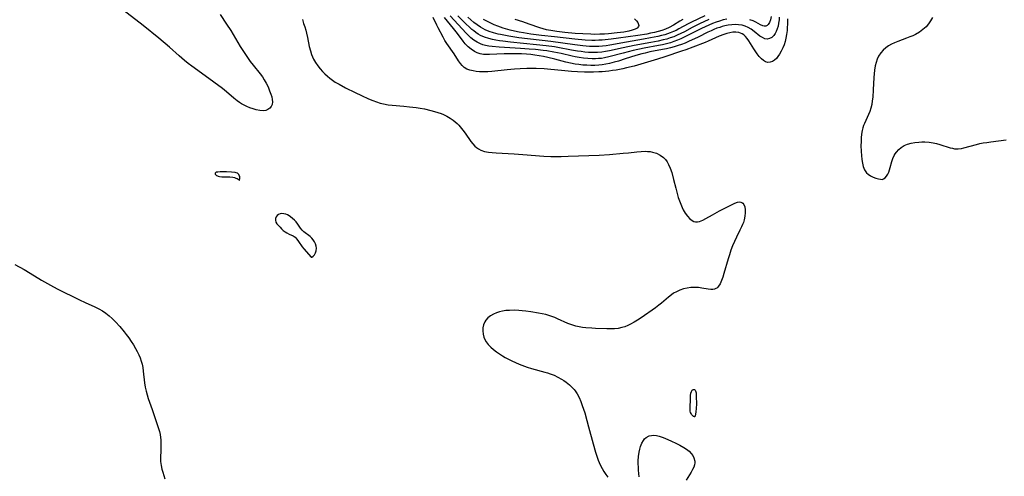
# Model space of a CAD drawing. Header units: inches. Extents: x 1073367 to 1082519, y 1569854 to 1574957.
# Tile 298 of 565: x 1079677 to 1080088, y 1572017 to 1572208. Entities that reach past the tile are written whole.
import ezdxf

# ---------------------------------------------------------------- set-up
doc = ezdxf.new("R2010")
doc.units = ezdxf.units.IN
doc.header["$MEASUREMENT"] = 0
doc.layers.add('CGG_CurvaNivelLidar_v1', color=7, linetype='Continuous', lineweight=30, true_color=0x008008)

msp = doc.modelspace()

# ---------------------------------------------------------------- linework, layer by layer
at = {"layer": 'CGG_CurvaNivelLidar_v1'}
for points in [[(1079760.5388, 1572209.8557, 74), (1079763.2595, 1572205.904, 74), (1079765.0054, 1572203.2116, 74), (1079768.9191, 1572196.5603, 74), (1079770.8049, 1572193.5821, 74), (1079771.9295, 1572191.9377, 74), (1079773.094, 1572190.3223, 74), (1079774.2995, 1572188.7428, 74), (1079777.2467, 1572185.0665, 74), (1079778.166, 1572183.8213, 74), (1079778.9324, 1572182.6676, 74), (1079779.7602, 1572181.2439, 74), (1079780.5405, 1572179.6722, 74), (1079781.2061, 1572178.1081, 74), (1079781.7614, 1572176.588, 74), (1079782.1015, 1572175.4787, 74), (1079782.3306, 1572174.4207, 74), (1079782.4005, 1572173.4184, 74), (1079782.2477, 1572172.4003, 74), (1079781.8646, 1572171.4959, 74), (1079781.2654, 1572170.75, 74), (1079780.4951, 1572170.2207, 74), (1079779.5759, 1572169.8836, 74), (1079778.5491, 1572169.743, 74), (1079777.1017, 1572169.8473, 74), (1079775.555, 1572170.1762, 74), (1079774.2826, 1572170.5279, 74), (1079772.9824, 1572170.9559, 74), (1079771.6779, 1572171.4726, 74), (1079770.576, 1572171.9954, 74), (1079769.4974, 1572172.5962, 74), (1079768.6121, 1572173.1637, 74), (1079767.6566, 1572173.8499, 74), (1079766.2498, 1572174.9842, 74), (1079763.177, 1572177.6458, 74), (1079761.5121, 1572178.9862, 74), (1079754.3819, 1572184.3335, 74), (1079748.8159, 1572188.3351, 74), (1079747.2633, 1572189.5107, 74), (1079745.7429, 1572190.7302, 74), (1079743.539, 1572192.602, 74), (1079739.4316, 1572196.2297, 74), (1079735.0099, 1572199.9701, 74), (1079728.4539, 1572205.2755, 74), (1079720.0197, 1572211.8561, 74)], [(1079794.845, 1572207.7674, 74.5), (1079795.3957, 1572206.1602, 74.5), (1079795.8461, 1572204.7307, 74.5), (1079796.2557, 1572203.2913, 74.5), (1079796.5438, 1572202.1516, 74.5), (1079796.9507, 1572200.2884, 74.5), (1079797.7156, 1572196.5789, 74.5), (1079798.1831, 1572194.767, 74.5), (1079798.727, 1572193.1496, 74.5), (1079799.1176, 1572192.2037, 74.5), (1079799.5594, 1572191.284, 74.5), (1079800.3756, 1572189.8724, 74.5), (1079801.3032, 1572188.5247, 74.5), (1079802.3166, 1572187.2305, 74.5), (1079803.2614, 1572186.1379, 74.5), (1079804.2612, 1572185.092, 74.5), (1079805.3235, 1572184.1061, 74.5), (1079806.3383, 1572183.2797, 74.5), (1079807.402, 1572182.506, 74.5), (1079808.601, 1572181.7184, 74.5), (1079810.2277, 1572180.7516, 74.5), (1079812.9075, 1572179.3119, 74.5), (1079816.9061, 1572177.2851, 74.5), (1079819.5406, 1572176.0349, 74.5), (1079822.4462, 1572174.7223, 74.5), (1079824.2312, 1572173.9732, 74.5), (1079825.7778, 1572173.4093, 74.5), (1079827.3508, 1572172.9289, 74.5), (1079828.6766, 1572172.602, 74.5), (1079830.6264, 1572172.251, 74.5), (1079832.2463, 1572172.0565, 74.5), (1079837.1652, 1572171.6688, 74.5), (1079839.5478, 1572171.4278, 74.5), (1079842.2935, 1572171.0692, 74.5), (1079844.0132, 1572170.7991, 74.5), (1079845.7214, 1572170.487, 74.5), (1079848.474, 1572169.8683, 74.5), (1079849.9383, 1572169.4718, 74.5), (1079851.3769, 1572169.0261, 74.5), (1079852.7827, 1572168.5232, 74.5), (1079853.6544, 1572168.1679, 74.5), (1079855.0874, 1572167.482, 74.5), (1079856.4546, 1572166.6901, 74.5), (1079857.7451, 1572165.79, 74.5), (1079858.5933, 1572165.095, 74.5), (1079859.3963, 1572164.348, 74.5), (1079860.0528, 1572163.665, 74.5), (1079860.6801, 1572162.9531, 74.5), (1079861.7152, 1572161.665, 74.5), (1079862.6918, 1572160.3386, 74.5), (1079865.066, 1572156.9315, 74.5), (1079865.9015, 1572155.8914, 74.5), (1079866.8129, 1572154.9534, 74.5), (1079867.524, 1572154.3668, 74.5), (1079868.2873, 1572153.8546, 74.5), (1079869.3415, 1572153.3111, 74.5), (1079870.8685, 1572152.7796, 74.5), (1079872.4154, 1572152.4476, 74.5), (1079874.0287, 1572152.2367, 74.5), (1079875.6914, 1572152.1027, 74.5), (1079883.2132, 1572151.7165, 74.5), (1079886.7702, 1572151.5009, 74.5), (1079895.5676, 1572150.8187, 74.5), (1079898.4795, 1572150.694, 74.5), (1079899.9134, 1572150.6737, 74.5), (1079902.7883, 1572150.6864, 74.5), (1079905.6706, 1572150.7452, 74.5), (1079914.3714, 1572151.0587, 74.5), (1079918.5869, 1572151.252, 74.5), (1079922.8863, 1572151.5226, 74.5), (1079928.6218, 1572151.9785, 74.5), (1079930.8018, 1572152.1777, 74.5), (1079934.3968, 1572152.5795, 74.5), (1079936.1594, 1572152.7338, 74.5), (1079937.8905, 1572152.7896, 74.5), (1079938.7737, 1572152.7605, 74.5), (1079939.838, 1572152.6574, 74.5), (1079940.8752, 1572152.476, 74.5), (1079942.5491, 1572151.982, 74.5), (1079944.0887, 1572151.2495, 74.5), (1079945.4461, 1572150.2597, 74.5), (1079946.2588, 1572149.4034, 74.5), (1079946.9656, 1572148.4276, 74.5), (1079947.5758, 1572147.3529, 74.5), (1079948.2915, 1572145.7006, 74.5), (1079948.8823, 1572143.9321, 74.5), (1079949.6757, 1572141.0086, 74.5), (1079950.5482, 1572137.4785, 74.5), (1079951.2938, 1572134.6341, 74.5), (1079951.6093, 1572133.568, 74.5), (1079952.1019, 1572132.1016, 74.5), (1079952.6508, 1572130.682, 74.5), (1079953.254, 1572129.3214, 74.5), (1079953.6959, 1572128.4378, 74.5), (1079954.5241, 1572127.0119, 74.5), (1079955.4245, 1572125.7413, 74.5), (1079956.3881, 1572124.6685, 74.5), (1079957.3506, 1572123.8939, 74.5), (1079958.0893, 1572123.5136, 74.5), (1079958.8617, 1572123.3185, 74.5), (1079959.6605, 1572123.3279, 74.5), (1079960.4848, 1572123.5136, 74.5), (1079961.1645, 1572123.7665, 74.5), (1079961.8639, 1572124.0888, 74.5), (1079963.1274, 1572124.7543, 74.5), (1079965.8404, 1572126.3029, 74.5), (1079968.7873, 1572127.9048, 74.5), (1079973.8369, 1572130.4972, 74.5), (1079975.1433, 1572131.137, 74.5), (1079976.3413, 1572131.565, 74.5), (1079977.1683, 1572131.6754, 74.5), (1079977.6579, 1572131.6209, 74.5), (1079978.1037, 1572131.4497, 74.5), (1079978.5335, 1572131.119, 74.5), (1079978.9473, 1572130.5323, 74.5), (1079979.3086, 1572129.5673, 74.5), (1079979.5085, 1572128.4151, 74.5), (1079979.5529, 1572127.1314, 74.5), (1079979.437, 1572125.7628, 74.5), (1079979.1019, 1572124.1732, 74.5), (1079978.776, 1572123.1477, 74.5), (1079978.4165, 1572122.1985, 74.5), (1079978.0072, 1572121.2472, 74.5), (1079977.3144, 1572119.8219, 74.5), (1079975.8319, 1572116.9221, 74.5), (1079975.0188, 1572115.1484, 74.5), (1079974.2656, 1572113.3264, 74.5), (1079973.5673, 1572111.4819, 74.5), (1079972.9244, 1572109.6172, 74.5), (1079972.4094, 1572107.9748, 74.5), (1079970.6538, 1572101.8165, 74.5), (1079970.1927, 1572100.2621, 74.5), (1079969.6957, 1572098.8196, 74.5), (1079969.1243, 1572097.5343, 74.5), (1079968.434, 1572096.4634, 74.5), (1079967.9529, 1572095.9627, 74.5), (1079967.6371, 1572095.7197, 74.5), (1079967.2411, 1572095.4918, 74.5), (1079966.7187, 1572095.2956, 74.5), (1079965.9974, 1572095.1633, 74.5), (1079965.2277, 1572095.143, 74.5), (1079964.0349, 1572095.2655, 74.5), (1079961.4343, 1572095.7225, 74.5), (1079960.0061, 1572095.8957, 74.5), (1079958.53, 1572095.9712, 74.5), (1079956.9086, 1572095.9186, 74.5), (1079955.2875, 1572095.7079, 74.5), (1079953.7708, 1572095.3475, 74.5), (1079952.292, 1572094.8447, 74.5), (1079950.865, 1572094.2137, 74.5), (1079949.6258, 1572093.527, 74.5), (1079948.7316, 1572092.9225, 74.5), (1079947.5084, 1572091.976, 74.5), (1079944.5743, 1572089.4533, 74.5), (1079943.5441, 1572088.6044, 74.5), (1079942.0786, 1572087.503, 74.5), (1079936.079, 1572083.3391, 74.5), (1079934.6537, 1572082.3806, 74.5), (1079933.2108, 1572081.4727, 74.5), (1079931.7395, 1572080.6469, 74.5), (1079930.5664, 1572080.0826, 74.5), (1079929.3672, 1572079.6032, 74.5), (1079928.1398, 1572079.2247, 74.5), (1079926.6075, 1572078.9146, 74.5), (1079925.0399, 1572078.7398, 74.5), (1079923.4459, 1572078.6646, 74.5), (1079921.7735, 1572078.6606, 74.5), (1079917.0385, 1572078.8421, 74.5), (1079915.56, 1572078.9298, 74.5), (1079913.0374, 1572079.1495, 74.5), (1079911.6208, 1572079.3264, 74.5), (1079910.2193, 1572079.5584, 74.5), (1079908.8375, 1572079.867, 74.5), (1079907.1763, 1572080.3718, 74.5), (1079905.5482, 1572080.9943, 74.5), (1079901.2787, 1572082.9168, 74.5), (1079900.1831, 1572083.3737, 74.5), (1079898.068, 1572084.1387, 74.5), (1079896.3423, 1572084.6413, 74.5), (1079894.8146, 1572085.004, 74.5), (1079893.2689, 1572085.3129, 74.5), (1079890.1455, 1572085.8309, 74.5), (1079888.1061, 1572086.1199, 74.5), (1079886.5824, 1572086.2872, 74.5), (1079885.0588, 1572086.4019, 74.5), (1079883.1225, 1572086.4622, 74.5), (1079881.2106, 1572086.4207, 74.5), (1079879.729, 1572086.3051, 74.5), (1079878.286, 1572086.0913, 74.5), (1079877.0394, 1572085.7966, 74.5), (1079875.8447, 1572085.4057, 74.5), (1079874.5005, 1572084.8178, 74.5), (1079873.2738, 1572084.1037, 74.5), (1079872.1985, 1572083.2614, 74.5), (1079871.3188, 1572082.2815, 74.5), (1079870.8944, 1572081.6026, 74.5), (1079870.4088, 1572080.42, 74.5), (1079870.1379, 1572079.1546, 74.5), (1079870.0644, 1572077.8446, 74.5), (1079870.1835, 1572076.5258, 74.5), (1079870.5033, 1572075.2325, 74.5), (1079870.7756, 1572074.5373, 74.5), (1079871.4661, 1572073.3173, 74.5), (1079872.3611, 1572072.1679, 74.5), (1079873.4137, 1572071.08, 74.5), (1079874.5883, 1572070.0478, 74.5), (1079875.7604, 1572069.1394, 74.5), (1079876.9977, 1572068.275, 74.5), (1079878.2884, 1572067.4554, 74.5), (1079879.452, 1572066.7774, 74.5), (1079882.1413, 1572065.3633, 74.5), (1079883.6653, 1572064.6386, 74.5), (1079885.2113, 1572063.9616, 74.5), (1079887.4594, 1572063.0895, 74.5), (1079888.5812, 1572062.706, 74.5), (1079890.4627, 1572062.1443, 74.5), (1079895.9864, 1572060.6909, 74.5), (1079897.1307, 1572060.3389, 74.5), (1079898.2564, 1572059.948, 74.5), (1079899.8437, 1572059.303, 74.5), (1079901.3807, 1572058.5703, 74.5), (1079902.8628, 1572057.757, 74.5), (1079903.8846, 1572057.1266, 74.5), (1079904.8688, 1572056.4544, 74.5), (1079906.277, 1572055.3466, 74.5), (1079907.554, 1572054.1171, 74.5), (1079908.1554, 1572053.4195, 74.5), (1079908.6411, 1572052.7753, 74.5), (1079909.4099, 1572051.5747, 74.5), (1079910.2228, 1572050.037, 74.5), (1079910.9376, 1572048.4221, 74.5), (1079911.571, 1572046.7482, 74.5), (1079912.5795, 1572043.5826, 74.5), (1079913.4851, 1572040.4755, 74.5), (1079914.2372, 1572037.7488, 74.5), (1079916.0806, 1572030.7643, 74.5), (1079917.0915, 1572027.2911, 74.5), (1079917.6525, 1572025.5821, 74.5), (1079918.2637, 1572023.9027, 74.5), (1079918.6623, 1572022.9108, 74.5), (1079919.209, 1572021.6887, 74.5), (1079919.8836, 1572020.3691, 74.5), (1079920.623, 1572019.1015, 74.5), (1079921.424, 1572017.8942, 74.5), (1079922.2866, 1572016.7594, 74.5)], [(1079997.1855, 1572208.0658, 74.5), (1079997.1659, 1572206.0958, 74.5), (1079997.0574, 1572204.1427, 74.5), (1079996.9694, 1572203.2403, 74.5), (1079996.7302, 1572201.509, 74.5), (1079996.4657, 1572200.0447, 74.5), (1079996.1423, 1572198.6181, 74.5), (1079995.7463, 1572197.244, 74.5), (1079995.2599, 1572195.9409, 74.5), (1079994.5875, 1572194.5701, 74.5), (1079993.8299, 1572193.31, 74.5), (1079993.1897, 1572192.382, 74.5), (1079992.5148, 1572191.5544, 74.5), (1079991.789, 1572190.8623, 74.5), (1079990.8903, 1572190.2846, 74.5), (1079989.939, 1572189.9586, 74.5), (1079988.9693, 1572189.9208, 74.5), (1079988.038, 1572190.1884, 74.5), (1079987.1347, 1572190.715, 74.5), (1079986.2744, 1572191.4511, 74.5), (1079985.4035, 1572192.4293, 74.5), (1079984.5621, 1572193.5357, 74.5), (1079983.1366, 1572195.5723, 74.5), (1079981.0607, 1572198.8552, 74.5), (1079980.3369, 1572199.8835, 74.5), (1079979.6444, 1572200.6966, 74.5), (1079978.8841, 1572201.3901, 74.5), (1079978.2061, 1572201.8434, 74.5), (1079977.5824, 1572202.14, 74.5), (1079976.8861, 1572202.3593, 74.5), (1079975.6642, 1572202.5342, 74.5), (1079974.3817, 1572202.5038, 74.5), (1079973.0642, 1572202.2921, 74.5), (1079971.8169, 1572201.9508, 74.5), (1079970.551, 1572201.5155, 74.5), (1079968.7163, 1572200.8035, 74.5), (1079964.0093, 1572198.7262, 74.5), (1079962.801, 1572198.2288, 74.5), (1079957.6325, 1572196.2074, 74.5), (1079954.8166, 1572195.171, 74.5), (1079953.0132, 1572194.5468, 74.5), (1079946.0248, 1572192.1919, 74.5), (1079942.9202, 1572191.2241, 74.5), (1079933.2292, 1572188.3877, 74.5), (1079930.0762, 1572187.5815, 74.5), (1079928.49, 1572187.2211, 74.5), (1079925.6909, 1572186.6795, 74.5), (1079924.1912, 1572186.4564, 74.5), (1079922.6854, 1572186.2731, 74.5), (1079919.8306, 1572186.0027, 74.5), (1079918.4837, 1572185.9098, 74.5), (1079916.2117, 1572185.8175, 74.5), (1079914.3338, 1572185.7875, 74.5), (1079912.4546, 1572185.7979, 74.5), (1079909.5536, 1572185.9089, 74.5), (1079907.1023, 1572186.0974, 74.5), (1079902.9082, 1572186.5111, 74.5), (1079898.4059, 1572187.0083, 74.5), (1079895.6358, 1572187.2265, 74.5), (1079892.414, 1572187.3519, 74.5), (1079888.41, 1572187.3699, 74.5), (1079885.6559, 1572187.2764, 74.5), (1079883.2504, 1572187.1202, 74.5), (1079880.312, 1572186.8562, 74.5), (1079873.852, 1572186.1181, 74.5), (1079872.2202, 1572185.9853, 74.5), (1079870.6175, 1572185.9154, 74.5), (1079869.626, 1572185.9144, 74.5), (1079868.6534, 1572185.9573, 74.5), (1079867.3293, 1572186.1029, 74.5), (1079866.0563, 1572186.3332, 74.5), (1079864.7181, 1572186.6757, 74.5), (1079863.4825, 1572187.1436, 74.5), (1079862.3831, 1572187.789, 74.5), (1079861.5124, 1572188.5745, 74.5), (1079860.7406, 1572189.5112, 74.5), (1079860.0215, 1572190.5545, 74.5), (1079858.1539, 1572193.4513, 74.5), (1079855.1295, 1572197.7802, 74.5), (1079854.3336, 1572199.0022, 74.5), (1079853.515, 1572200.4015, 74.5), (1079851.4201, 1572204.3162, 74.5), (1079850.8652, 1572205.3856, 74.5), (1079849.3472, 1572208.5879, 74.5)], [(1079993.7074, 1572208.7967, 74), (1079993.6249, 1572207.623, 74), (1079993.4601, 1572206.3052, 74), (1079993.2144, 1572205.0423, 74), (1079992.879, 1572203.8532, 74), (1079992.4805, 1572202.838, 74), (1079991.9982, 1572201.9234, 74), (1079991.4334, 1572201.1316, 74), (1079990.6153, 1572200.351, 74), (1079989.7022, 1572199.8387, 74), (1079988.7253, 1572199.6435, 74), (1079987.712, 1572199.802, 74), (1079986.6793, 1572200.2509, 74), (1079985.6423, 1572200.9142, 74), (1079983.2482, 1572202.8379, 74), (1079982.021, 1572203.7461, 74), (1079980.6982, 1572204.5366, 74), (1079979.482, 1572205.0639, 74), (1079978.1983, 1572205.4313, 74), (1079976.7852, 1572205.6358, 74), (1079975.3287, 1572205.6791, 74), (1079973.9063, 1572205.5965, 74), (1079972.4679, 1572205.4088, 74), (1079971.0237, 1572205.125, 74), (1079969.9588, 1572204.8563, 74), (1079968.8991, 1572204.5384, 74), (1079967.7406, 1572204.133, 74), (1079966.5041, 1572203.6408, 74), (1079965.2808, 1572203.0991, 74), (1079963.9475, 1572202.4548, 74), (1079959.9332, 1572200.4481, 74), (1079955.8517, 1572198.562, 74), (1079954.4768, 1572197.9866, 74), (1079953.0105, 1572197.4297, 74), (1079951.5277, 1572196.9186, 74), (1079949.9654, 1572196.4284, 74), (1079948.3887, 1572195.9889, 74), (1079946.77, 1572195.6009, 74), (1079945.0307, 1572195.2397, 74), (1079939.7883, 1572194.2568, 74), (1079937.742, 1572193.8199, 74), (1079936.4442, 1572193.5057, 74), (1079933.8757, 1572192.7873, 74), (1079929.4099, 1572191.327, 74), (1079926.678, 1572190.482, 74), (1079924.8901, 1572189.971, 74), (1079922.8682, 1572189.4581, 74), (1079921.3965, 1572189.154, 74), (1079919.915, 1572188.9145, 74), (1079918.4253, 1572188.7456, 74), (1079916.8174, 1572188.6488, 74), (1079915.2043, 1572188.6299, 74), (1079913.4278, 1572188.6867, 74), (1079911.8129, 1572188.8032, 74), (1079910.2009, 1572188.9785, 74), (1079908.5944, 1572189.2128, 74), (1079906.6779, 1572189.5729, 74), (1079904.7749, 1572190.0106, 74), (1079900.166, 1572191.2627, 74), (1079897.2318, 1572191.9814, 74), (1079895.4131, 1572192.3609, 74), (1079893.5838, 1572192.6937, 74), (1079891.7446, 1572192.972, 74), (1079890.188, 1572193.1582, 74), (1079888.3873, 1572193.3208, 74), (1079886.2608, 1572193.4466, 74), (1079882.591, 1572193.5269, 74), (1079878.9532, 1572193.4681, 74), (1079872.9351, 1572193.1727, 74), (1079871.6127, 1572193.169, 74), (1079870.3271, 1572193.2566, 74), (1079868.9734, 1572193.5045, 74), (1079867.7896, 1572193.9056, 74), (1079866.5983, 1572194.5071, 74), (1079865.2492, 1572195.4064, 74), (1079863.9764, 1572196.4689, 74), (1079862.7924, 1572197.6748, 74), (1079861.9113, 1572198.7361, 74), (1079859.5461, 1572201.9576, 74), (1079857.925, 1572204.0555, 74), (1079854.0681, 1572208.5884, 74)], [(1079971.8731, 1572207.9629, 73.5), (1079970.3687, 1572207.6053, 73.5), (1079968.8715, 1572207.1714, 73.5), (1079967.4055, 1572206.6701, 73.5), (1079965.9506, 1572206.1116, 73.5), (1079964.3959, 1572205.4644, 73.5), (1079961.3193, 1572204.0614, 73.5), (1079959.1373, 1572202.9817, 73.5), (1079954.1384, 1572200.4243, 73.5), (1079952.6753, 1572199.7395, 73.5), (1079951.2443, 1572199.1359, 73.5), (1079949.7918, 1572198.5917, 73.5), (1079948.3184, 1572198.1104, 73.5), (1079946.6621, 1572197.6527, 73.5), (1079944.9862, 1572197.2604, 73.5), (1079943.3658, 1572196.9293, 73.5), (1079937.3277, 1572195.8112, 73.5), (1079932.8211, 1572194.8568, 73.5), (1079928.6267, 1572193.8219, 73.5), (1079922.5969, 1572192.1824, 73.5), (1079920.798, 1572191.7932, 73.5), (1079919.6029, 1572191.6008, 73.5), (1079918.4014, 1572191.4678, 73.5), (1079917.0652, 1572191.3936, 73.5), (1079915.7246, 1572191.3908, 73.5), (1079913.9056, 1572191.4877, 73.5), (1079912.0853, 1572191.6781, 73.5), (1079910.266, 1572191.9413, 73.5), (1079908.5912, 1572192.2388, 73.5), (1079907.3052, 1572192.5048, 73.5), (1079902.8222, 1572193.5598, 73.5), (1079899.6815, 1572194.225, 73.5), (1079896.7674, 1572194.7086, 73.5), (1079895.2182, 1572194.9163, 73.5), (1079892.1058, 1572195.2589, 73.5), (1079889.4811, 1572195.4916, 73.5), (1079885.8398, 1572195.7484, 73.5), (1079876.9114, 1572196.2585, 73.5), (1079873.979, 1572196.5071, 73.5), (1079872.5823, 1572196.6904, 73.5), (1079871.2208, 1572196.954, 73.5), (1079870.1429, 1572197.2506, 73.5), (1079869.1012, 1572197.634, 73.5), (1079867.6897, 1572198.3412, 73.5), (1079866.3584, 1572199.2129, 73.5), (1079865.1037, 1572200.2218, 73.5), (1079864.102, 1572201.1616, 73.5), (1079863.1334, 1572202.1595, 73.5), (1079856.449, 1572209.3676, 73.5)], [(1079964.2978, 1572207.7582, 73), (1079960.5033, 1572205.9857, 73), (1079957.4226, 1572204.432, 73), (1079954.1841, 1572202.6897, 73), (1079952.6844, 1572201.9262, 73), (1079951.1608, 1572201.2174, 73), (1079949.7328, 1572200.6327, 73), (1079948.2779, 1572200.1169, 73), (1079946.7908, 1572199.6681, 73), (1079945.2833, 1572199.2763, 73), (1079943.2575, 1572198.8201, 73), (1079940.1181, 1572198.2114, 73), (1079933.2753, 1572196.9524, 73), (1079928.5917, 1572196.0002, 73), (1079922.9559, 1572194.7597, 73), (1079921.3227, 1572194.4421, 73), (1079919.6877, 1572194.1899, 73), (1079917.9716, 1572194.0317, 73), (1079916.7958, 1572193.998, 73), (1079915.6165, 1572194.0157, 73), (1079914.1147, 1572194.0987, 73), (1079912.6092, 1572194.2359, 73), (1079911.1011, 1572194.4157, 73), (1079909.5912, 1572194.6289, 73), (1079907.0215, 1572195.0524, 73), (1079901.45, 1572196.0848, 73), (1079899.9421, 1572196.337, 73), (1079896.5188, 1572196.8275, 73), (1079892.4341, 1572197.2963, 73), (1079881.6454, 1572198.3553, 73), (1079878.4432, 1572198.7342, 73), (1079877.0134, 1572198.9359, 73), (1079875.6, 1572199.1694, 73), (1079874.208, 1572199.448, 73), (1079872.6103, 1572199.8488, 73), (1079870.8389, 1572200.4184, 73), (1079869.1539, 1572201.1491, 73), (1079868.1181, 1572201.7342, 73), (1079867.1285, 1572202.4015, 73), (1079866.3274, 1572203.0191, 73), (1079865.5472, 1572203.676, 73), (1079864.3592, 1572204.7495, 73), (1079863.1861, 1572205.8683, 73), (1079859.6689, 1572209.3562, 73)], [(1079962.628, 1572209.406, 72.5), (1079957.1901, 1572206.7436, 72.5), (1079955.6949, 1572205.9768, 72.5), (1079951.8545, 1572203.8452, 72.5), (1079950.743, 1572203.2769, 72.5), (1079949.6096, 1572202.7513, 72.5), (1079948.1879, 1572202.1778, 72.5), (1079947.0931, 1572201.7976, 72.5), (1079945.9818, 1572201.455, 72.5), (1079944.5563, 1572201.0646, 72.5), (1079943.1135, 1572200.7139, 72.5), (1079940.0967, 1572200.0894, 72.5), (1079937.1454, 1572199.5645, 72.5), (1079930.0116, 1572198.3676, 72.5), (1079923.0041, 1572197.1095, 72.5), (1079921.5286, 1572196.8755, 72.5), (1079919.9915, 1572196.6817, 72.5), (1079918.4506, 1572196.5575, 72.5), (1079917.1837, 1572196.5185, 72.5), (1079915.9141, 1572196.5307, 72.5), (1079914.541, 1572196.5915, 72.5), (1079911.7888, 1572196.8205, 72.5), (1079908.5021, 1572197.2095, 72.5), (1079898.4463, 1572198.6432, 72.5), (1079885.1917, 1572200.2066, 72.5), (1079880.9039, 1572200.8424, 72.5), (1079877.4506, 1572201.4853, 72.5), (1079876.4414, 1572201.7158, 72.5), (1079874.5976, 1572202.2172, 72.5), (1079872.7998, 1572202.8209, 72.5), (1079871.0609, 1572203.5399, 72.5), (1079869.0855, 1572204.5837, 72.5), (1079867.6953, 1572205.516, 72.5), (1079866.364, 1572206.55, 72.5), (1079865.0697, 1572207.653, 72.5), (1079863.7937, 1572208.7979, 72.5)], [(1079953.5369, 1572207.7832, 72), (1079952.2295, 1572207.045, 72), (1079949.6575, 1572205.475, 72), (1079947.8667, 1572204.4952, 72), (1079946.3422, 1572203.8268, 72), (1079944.8223, 1572203.2814, 72), (1079943.2571, 1572202.8101, 72), (1079941.6569, 1572202.399, 72), (1079940.0296, 1572202.0382, 72), (1079938.4944, 1572201.7404, 72), (1079934.68, 1572201.1207, 72), (1079926.6981, 1572199.983, 72), (1079923.6703, 1572199.5842, 72), (1079921.1765, 1572199.3086, 72), (1079919.8299, 1572199.1924, 72), (1079918.4824, 1572199.1156, 72), (1079917.011, 1572199.0883, 72), (1079915.5373, 1572199.1115, 72), (1079912.8282, 1572199.2485, 72), (1079908.4969, 1572199.6321, 72), (1079899.9687, 1572200.5552, 72), (1079894.6006, 1572201.1704, 72), (1079890.0779, 1572201.7431, 72), (1079887.1101, 1572202.1846, 72), (1079885.2074, 1572202.5199, 72), (1079883.3185, 1572202.9045, 72), (1079881.448, 1572203.3474, 72), (1079879.6025, 1572203.8636, 72), (1079878.5396, 1572204.2049, 72), (1079876.3129, 1572205.0239, 72), (1079874.8556, 1572205.6317, 72), (1079873.4212, 1572206.2837, 72), (1079872.0123, 1572206.9784, 72), (1079870.453, 1572207.8228, 72)], [(1079933.4243, 1572208.0245, 71.5), (1079934.2209, 1572207.3129, 71.5), (1079934.7839, 1572206.5456, 71.5), (1079935.0895, 1572205.78, 71.5), (1079935.1308, 1572205.3003, 71.5), (1079935.0214, 1572204.8607, 71.5), (1079934.4853, 1572204.2446, 71.5), (1079933.5862, 1572203.7444, 71.5), (1079932.4155, 1572203.3318, 71.5), (1079931.0447, 1572202.9844, 71.5), (1079928.8442, 1572202.5668, 71.5), (1079926.1039, 1572202.1791, 71.5), (1079922.5821, 1572201.8303, 71.5), (1079920.7867, 1572201.7056, 71.5), (1079918.9046, 1572201.621, 71.5), (1079916.8441, 1572201.6055, 71.5), (1079915.1817, 1572201.6395, 71.5), (1079911.859, 1572201.795, 71.5), (1079908.6826, 1572202.0252, 71.5), (1079904.2446, 1572202.4268, 71.5), (1079900.9758, 1572202.8027, 71.5), (1079899.3624, 1572203.0386, 71.5), (1079896.7189, 1572203.5378, 71.5), (1079895.2831, 1572203.8848, 71.5), (1079893.8747, 1572204.294, 71.5), (1079889.5007, 1572205.8529, 71.5), (1079886.7232, 1572206.795, 71.5), (1079883.5759, 1572207.8208, 71.5)], [(1079990.3347, 1572209.1245, 73.5), (1079990.0542, 1572207.731, 73.5), (1079989.6319, 1572206.5443, 73.5), (1079989.1394, 1572205.7408, 73.5), (1079988.7181, 1572205.3457, 73.5), (1079988.1003, 1572205.0789, 73.5), (1079987.4025, 1572205.0821, 73.5), (1079986.83, 1572205.235, 73.5), (1079985.9524, 1572205.6101, 73.5), (1079983.9655, 1572206.6556, 73.5), (1079982.8514, 1572207.1981, 73.5), (1079981.4776, 1572207.7396, 73.5)], [(1080057.5737, 1572208.6711, 75), (1080056.8577, 1572207.2865, 75), (1080056.0262, 1572205.9941, 75), (1080055.0123, 1572204.7706, 75), (1080053.6648, 1572203.5702, 75), (1080052.1488, 1572202.5292, 75), (1080050.5161, 1572201.6057, 75), (1080049.3709, 1572201.0357, 75), (1080048.1959, 1572200.509, 75), (1080046.8525, 1572199.9728, 75), (1080043.1914, 1572198.6357, 75), (1080041.8444, 1572198.0941, 75), (1080040.5479, 1572197.4909, 75), (1080039.3241, 1572196.8002, 75), (1080038.1421, 1572195.9597, 75), (1080037.0699, 1572195.0087, 75), (1080036.0303, 1572193.8483, 75), (1080035.1681, 1572192.5638, 75), (1080034.5629, 1572191.2842, 75), (1080034.1026, 1572189.9163, 75), (1080033.7556, 1572188.481, 75), (1080033.4447, 1572186.6261, 75), (1080033.2697, 1572185.1039, 75), (1080033.1443, 1572183.5581, 75), (1080032.9075, 1572178.4899, 75), (1080032.6981, 1572175.3465, 75), (1080032.52, 1572173.8024, 75), (1080032.2748, 1572172.315, 75), (1080031.945, 1572170.8649, 75), (1080031.5136, 1572169.4629, 75), (1080030.9947, 1572168.1643, 75), (1080029.2388, 1572164.3883, 75), (1080028.8917, 1572163.5158, 75), (1080028.5923, 1572162.6032, 75), (1080028.3265, 1572161.532, 75), (1080028.0657, 1572159.9852, 75), (1080027.9074, 1572158.3985, 75), (1080027.828, 1572156.7856, 75), (1080027.8098, 1572155.1595, 75), (1080027.8684, 1572152.7515, 75), (1080027.9683, 1572151.065, 75), (1080028.1338, 1572149.4239, 75), (1080028.3872, 1572147.855, 75), (1080028.7584, 1572146.3916, 75), (1080029.286, 1572145.0759, 75), (1080029.5473, 1572144.6098, 75), (1080029.8271, 1572144.2021, 75), (1080030.0941, 1572143.8763, 75), (1080030.7732, 1572143.2219, 75), (1080031.8041, 1572142.513, 75), (1080032.9144, 1572141.9643, 75), (1080034.0402, 1572141.5498, 75), (1080035.1193, 1572141.2548, 75), (1080035.8966, 1572141.1129, 75), (1080036.6082, 1572141.0954, 75), (1080037.254, 1572141.2611, 75), (1080037.8797, 1572141.6982, 75), (1080038.4368, 1572142.3668, 75), (1080038.9336, 1572143.2161, 75), (1080039.3536, 1572144.1449, 75), (1080039.687, 1572145.0339, 75), (1080039.9922, 1572145.9735, 75), (1080040.7275, 1572148.5108, 75), (1080041.1539, 1572149.7738, 75), (1080041.6874, 1572150.9865, 75), (1080042.1208, 1572151.7419, 75), (1080042.6187, 1572152.456, 75), (1080043.5523, 1572153.5183, 75), (1080044.6245, 1572154.439, 75), (1080045.8248, 1572155.1891, 75), (1080047.2252, 1572155.7747, 75), (1080048.7281, 1572156.1876, 75), (1080050.3117, 1572156.4747, 75), (1080051.9428, 1572156.6513, 75), (1080053.2143, 1572156.7153, 75), (1080054.4926, 1572156.7175, 75), (1080056.2425, 1572156.6147, 75), (1080057.9702, 1572156.3715, 75), (1080059.3197, 1572156.0669, 75), (1080060.6445, 1572155.6913, 75), (1080065.0557, 1572154.2857, 75), (1080065.9123, 1572154.059, 75), (1080066.7618, 1572153.8882, 75), (1080068.282, 1572153.7839, 75), (1080069.6834, 1572153.9455, 75), (1080070.7249, 1572154.1814, 75), (1080075.9716, 1572155.6712, 75), (1080077.3425, 1572155.9912, 75), (1080078.7401, 1572156.2679, 75), (1080080.3324, 1572156.5333, 75), (1080081.9392, 1572156.7641, 75), (1080088.2898, 1572157.5751, 75)], [(1079674.989, 1572105.6156, 74), (1079678.7755, 1572103.5305, 74), (1079681.4074, 1572101.945, 74), (1079686.0176, 1572099.0861, 74), (1079689.7718, 1572096.922, 74), (1079692.5604, 1572095.4676, 74), (1079701.9262, 1572090.8314, 74), (1079704.3061, 1572089.7108, 74), (1079708.3634, 1572087.9205, 74), (1079709.9616, 1572087.1024, 74), (1079711.5047, 1572086.1888, 74), (1079712.9152, 1572085.2185, 74), (1079714.2598, 1572084.1582, 74), (1079715.5333, 1572083.0124, 74), (1079716.8725, 1572081.6442, 74), (1079718.7024, 1572079.6192, 74), (1079720.5164, 1572077.4614, 74), (1079721.3944, 1572076.3543, 74), (1079722.4838, 1572074.9056, 74), (1079723.5207, 1572073.4227, 74), (1079724.4484, 1572071.9739, 74), (1079725.3107, 1572070.4931, 74), (1079725.9945, 1572069.1958, 74), (1079726.6198, 1572067.8779, 74), (1079727.1792, 1572066.5401, 74), (1079727.6619, 1572065.1819, 74), (1079728.0226, 1572063.9305, 74), (1079728.3143, 1572062.5882, 74), (1079728.5365, 1572061.1073, 74), (1079729.0147, 1572056.2297, 74), (1079729.285, 1572054.3554, 74), (1079729.6651, 1572052.6404, 74), (1079730.098, 1572051.1454, 74), (1079730.5919, 1572049.659, 74), (1079732.2087, 1572045.0899, 74), (1079734.7465, 1572037.4977, 74), (1079735.2318, 1572035.8231, 74), (1079735.5259, 1572034.5611, 74), (1079735.7365, 1572033.2947, 74), (1079735.8288, 1572032.3661, 74), (1079735.8781, 1572031.4352, 74), (1079735.8927, 1572029.7431, 74), (1079735.8419, 1572028.0607, 74), (1079735.6803, 1572024.8338, 74), (1079735.7066, 1572023.284, 74), (1079735.9171, 1572021.7289, 74), (1079736.2688, 1572020.1645, 74), (1079736.6301, 1572018.8323, 74), (1079737.039, 1572017.497, 74), (1079737.4939, 1572016.1702, 74)], [(1079935.368, 1572016.8836, 74.5), (1079935.0693, 1572019.7273, 74.5), (1079934.9717, 1572020.9921, 74.5), (1079934.9231, 1572022.3009, 74.5), (1079934.9294, 1572023.635, 74.5), (1079935.0408, 1572025.4834, 74.5), (1079935.2833, 1572027.3006, 74.5), (1079935.5329, 1572028.4966, 74.5), (1079935.8554, 1572029.639, 74.5), (1079936.3786, 1572030.9772, 74.5), (1079937.0579, 1572032.1517, 74.5), (1079937.5762, 1572032.7788, 74.5), (1079938.1641, 1572033.3109, 74.5), (1079939.4062, 1572034.0091, 74.5), (1079940.383, 1572034.2605, 74.5), (1079941.4181, 1572034.3169, 74.5), (1079942.5379, 1572034.1816, 74.5), (1079943.689, 1572033.8887, 74.5), (1079944.8668, 1572033.4806, 74.5), (1079946.0134, 1572033.0179, 74.5), (1079948.8374, 1572031.7844, 74.5), (1079950.5558, 1572030.9866, 74.5), (1079952.2397, 1572030.1405, 74.5), (1079953.8645, 1572029.2252, 74.5), (1079955.0494, 1572028.4534, 74.5), (1079956.1188, 1572027.6219, 74.5), (1079957.0333, 1572026.7144, 74.5), (1079957.6732, 1572025.8459, 74.5), (1079958.1401, 1572024.9163, 74.5), (1079958.4616, 1572023.5457, 74.5), (1079958.4643, 1572022.7849, 74.5), (1079958.3523, 1572022.0182, 74.5), (1079958.0469, 1572021.0106, 74.5), (1079957.5966, 1572020.0052, 74.5), (1079956.9883, 1572018.9145, 74.5), (1079954.8599, 1572015.5306, 74.5)]]:
    msp.add_polyline3d(points, dxfattribs=at)
for points in [[(1079768.5, 1572140.649, 74.5), (1079768.5742, 1572140.7525, 74.5), (1079768.6751, 1572141.0312, 74.5), (1079768.7603, 1572141.4359, 74.5), (1079768.7823, 1572141.9179, 74.5), (1079768.7184, 1572142.3491, 74.5), (1079768.5663, 1572142.7705, 74.5), (1079768.3893, 1572143.0674, 74.5), (1079768.0114, 1572143.469, 74.5), (1079767.7752, 1572143.6371, 74.5), (1079767.3093, 1572143.8601, 74.5), (1079766.8152, 1572143.9893, 74.5), (1079765.2828, 1572144.1143, 74.5), (1079763.1578, 1572144.1644, 74.5), (1079760.564, 1572144.1767, 74.5), (1079759.648, 1572144.1501, 74.5), (1079758.9788, 1572144.0798, 74.5), (1079758.7525, 1572144.0068, 74.5), (1079758.5824, 1572143.8844, 74.5), (1079758.4779, 1572143.7195, 74.5), (1079758.4569, 1572143.4562, 74.5), (1079758.5323, 1572143.2443, 74.5), (1079758.7797, 1572142.9369, 74.5), (1079759.0607, 1572142.7344, 74.5), (1079759.4038, 1572142.5644, 74.5), (1079759.794, 1572142.429, 74.5), (1079760.257, 1572142.323, 74.5), (1079761.2635, 1572142.2051, 74.5), (1079764.5778, 1572142.1257, 74.5), (1079765.8967, 1572141.9629, 74.5), (1079766.5381, 1572141.8211, 74.5), (1079767.126, 1572141.6359, 74.5), (1079767.6317, 1572141.4093, 74.5), (1079768.0195, 1572141.1652, 74.5), (1079768.2998, 1572140.932, 74.5), (1079768.464, 1572140.7485, 74.5)], [(1079798.5, 1572108.5909, 74.5), (1079798.7995, 1572108.6567, 74.5), (1079799.2954, 1572109.0011, 74.5), (1079799.8567, 1572109.6, 74.5), (1079800.3187, 1572110.3709, 74.5), (1079800.637, 1572111.2973, 74.5), (1079800.747, 1572112.316, 74.5), (1079800.6365, 1572113.2262, 74.5), (1079800.3497, 1572114.1296, 74.5), (1079799.9217, 1572115.0042, 74.5), (1079799.3701, 1572115.853, 74.5), (1079798.7371, 1572116.6088, 74.5), (1079798.049, 1572117.2363, 74.5), (1079795.4719, 1572119.1708, 74.5), (1079794.7178, 1572119.8894, 74.5), (1079794.0805, 1572120.6973, 74.5), (1079792.9297, 1572122.4552, 74.5), (1079792.2992, 1572123.3121, 74.5), (1079791.587, 1572124.0854, 74.5), (1079790.7988, 1572124.7906, 74.5), (1079789.9639, 1572125.4278, 74.5), (1079789.2862, 1572125.877, 74.5), (1079788.5963, 1572126.2594, 74.5), (1079787.8947, 1572126.5511, 74.5), (1079787.1106, 1572126.7428, 74.5), (1079786.3403, 1572126.7975, 74.5), (1079785.6131, 1572126.7154, 74.5), (1079784.9617, 1572126.4888, 74.5), (1079784.3413, 1572126.0407, 74.5), (1079783.8857, 1572125.4434, 74.5), (1079783.6209, 1572124.7524, 74.5), (1079783.5886, 1572124.0154, 74.5), (1079783.8185, 1572123.278, 74.5), (1079784.2581, 1572122.541, 74.5), (1079784.8459, 1572121.8067, 74.5), (1079785.5319, 1572121.0763, 74.5), (1079786.1995, 1572120.4285, 74.5), (1079786.9046, 1572119.8059, 74.5), (1079787.6425, 1572119.2311, 74.5), (1079788.4116, 1572118.7303, 74.5), (1079789.3192, 1572118.2679, 74.5), (1079791.0812, 1572117.465, 74.5), (1079791.8578, 1572116.9526, 74.5), (1079792.5812, 1572116.1855, 74.5), (1079793.2884, 1572115.2085, 74.5), (1079794.8014, 1572112.9865, 74.5), (1079795.488, 1572112.1001, 74.5)], [(1079958.5, 1572042.0345, 74.5), (1079958.3988, 1572042.011, 74.5), (1079958.1976, 1572042.0567, 74.5), (1079957.9315, 1572042.1815, 74.5), (1079957.6671, 1572042.3716, 74.5), (1079957.4012, 1572042.6338, 74.5), (1079957.1525, 1572042.9608, 74.5), (1079956.9383, 1572043.3432, 74.5), (1079956.7521, 1572043.838, 74.5), (1079956.6292, 1572044.37, 74.5), (1079956.5599, 1572044.9158, 74.5), (1079956.533, 1572045.4515, 74.5), (1079956.6587, 1572049.7794, 74.5), (1079956.7361, 1572050.8365, 74.5), (1079956.8835, 1572051.8301, 74.5), (1079957.1033, 1572052.5726, 74.5), (1079957.2543, 1572052.8839, 74.5), (1079957.4385, 1572053.1375, 74.5), (1079957.6203, 1572053.2945, 74.5), (1079957.8194, 1572053.3975, 74.5), (1079958.0258, 1572053.4429, 74.5), (1079958.2646, 1572053.4161, 74.5), (1079958.4411, 1572053.3299, 74.5), (1079958.6178, 1572053.1592, 74.5), (1079958.8074, 1572052.8092, 74.5), (1079958.9241, 1572052.4287, 74.5), (1079959.0074, 1572051.998, 74.5), (1079959.1334, 1572050.5333, 74.5), (1079959.1695, 1572047.3594, 74.5), (1079959.0946, 1572045.4353, 74.5), (1079958.973, 1572044.0734, 74.5), (1079958.8317, 1572043.1077, 74.5), (1079958.6569, 1572042.375, 74.5), (1079958.5594, 1572042.1145, 74.5)]]:
    msp.add_polyline3d(points, close=True, dxfattribs=at)

doc.saveas('drawing.dxf')
